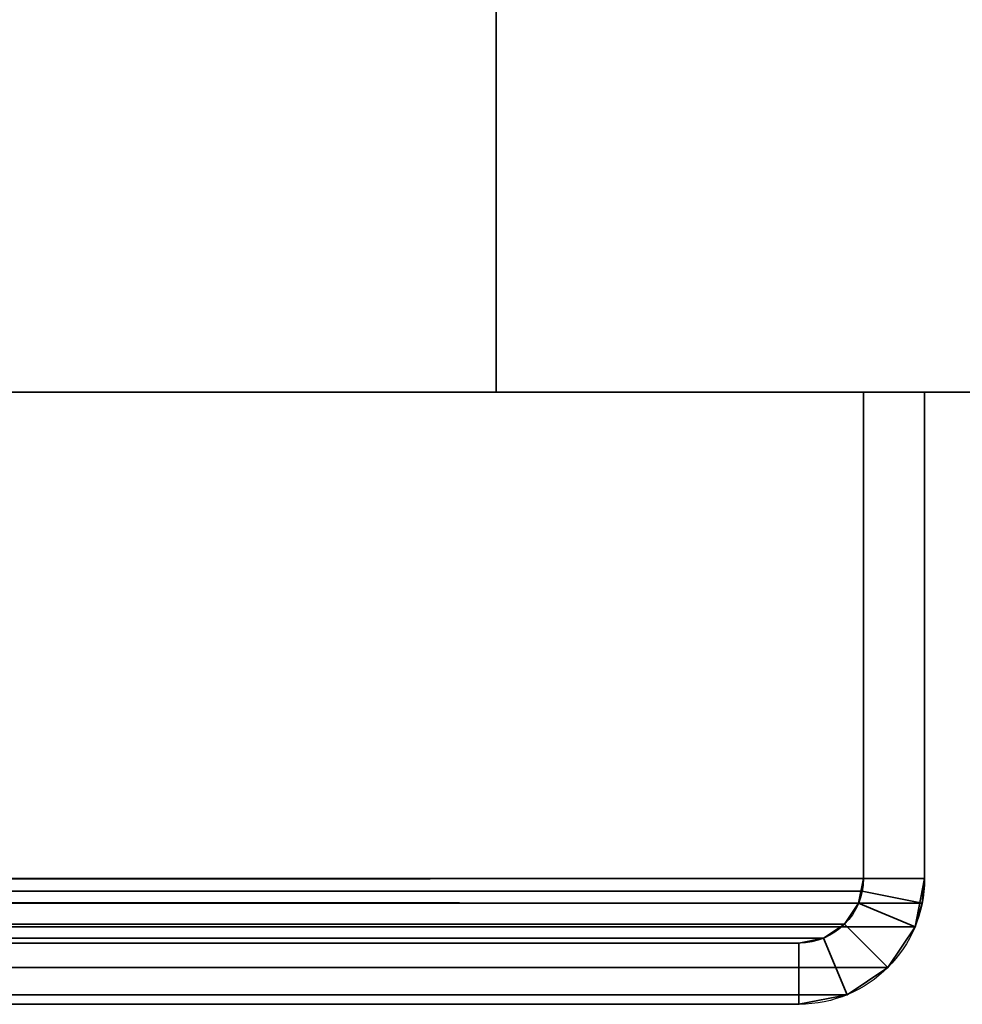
# Model space of a CAD drawing. Header units: millimetres. Extents: x -508 to 6708, y -115 to 193.
# Tile 295 of 656: x 346 to 369, y -25 to -1. Entities that reach past the tile are written whole.
import ezdxf

# ---------------------------------------------------------------- set-up
doc = ezdxf.new("R2010")
doc.units = ezdxf.units.MM
doc.layers.add('151', color=7, linetype='Continuous', true_color=0xffffff)

# ---------------------------------------------------------------- blocks, each defined once
blk = doc.blocks.new('UG_SURFACE_001')
at = {"layer": '151', "color": 252, "linetype": 'Continuous', "lineweight": 35}
for points in [[(507.5, -10, 2215.25), (507.5, 174.4, 2215.25), (-507.5, 174.4, 2215.25), (-507.5, -10, 2215.25)], [(-357.5, -10, 2065.25), (-357.5, 174.4, 2065.25), (357.5, 174.4, 2065.25), (357.5, -10, 2065.25)], [(357.5, -10, 2065.25), (357.5, 174.4, 2065.25), (357.5, 174.4, -7.75), (357.5, -10, -7.75)], [(357.5, -10, -7.75), (357.5, 174.4, -7.75), (507.5, 174.4, -7.75), (507.5, -10, -7.75)], [(507.5, -10, 2215.25), (-507.5, -10, 2215.25), (-357.5, -10, 2065.25), (357.5, -10, 2065.25)], [(357.5, -10, 2065.25), (357.5, -10, -7.75), (507.5, -10, -7.75), (507.5, -10, 2215.25)]]:
    blk.add_3dface(points, dxfattribs=at)
blk = doc.blocks.new('UG_SURFACE_086')
at = {"layer": '151', "color": 252, "linetype": 'Continuous', "lineweight": 35}
for points in [[(-368, -10, 2075.25), (368, -10, 2075.25), (366.5, -10, 2073.75), (-366.5, -10, 2073.75)], [(-368, -10, 2075.25), (-368, -21.92, 2075.25), (368, -21.92, 2075.25), (368, -10, 2075.25)], [(-366.5, -10, 2073.75), (366.5, -10, 2073.75), (366.5, -21.92, 2073.75), (-366.5, -21.92, 2073.75)], [(366.5, -21.92, 2073.75), (366.5, -10, 2073.75), (368, -10, 2075.25), (368, -21.92, 2075.25)], [(367.941, -22.521, 2075.191), (-368, -21.92, 2075.25), (-367.941, -22.521, 2075.191)], [(367.941, -22.521, 2075.191), (368, -21.92, 2075.25), (-368, -21.92, 2075.25)], [(-366.47, -22.228, 2073.72), (-366.5, -21.92, 2073.75), (366.5, -21.92, 2073.75)], [(-366.47, -22.228, 2073.72), (366.5, -21.92, 2073.75), (366.47, -22.228, 2073.72)], [(368, -21.92, 2075.25), (367.941, -22.521, 2075.191), (366.47, -22.228, 2073.72), (366.5, -21.92, 2073.75)], [(366.47, -22.228, 2073.72), (366.38, -22.525, 2073.63), (-366.38, -22.525, 2073.63), (-366.47, -22.228, 2073.72)], [(367.941, -22.521, 2075.191), (367.766, -23.099, 2075.016), (366.38, -22.525, 2073.63), (366.47, -22.228, 2073.72)], [(-367.941, -22.521, 2075.191), (-367.766, -23.099, 2075.016), (367.766, -23.099, 2075.016), (367.941, -22.521, 2075.191)], [(366.037, -23.037, 2073.287), (-366.037, -23.037, 2073.287), (-366.38, -22.525, 2073.63), (366.38, -22.525, 2073.63)], [(367.766, -23.099, 2075.016), (367.098, -24.098, 2074.348), (366.037, -23.037, 2073.287), (366.38, -22.525, 2073.63)], [(367.766, -23.099, 2075.016), (-367.766, -23.099, 2075.016), (-367.098, -24.098, 2074.348), (367.098, -24.098, 2074.348)], [(365.525, -23.38, 2072.775), (-365.525, -23.38, 2072.775), (-366.037, -23.037, 2073.287), (366.037, -23.037, 2073.287)], [(365.525, -23.38, 2072.775), (366.037, -23.037, 2073.287), (367.098, -24.098, 2074.348), (366.099, -24.766, 2073.349)], [(364.92, -23.5, 2072.17), (-364.92, -23.5, 2072.17), (-365.525, -23.38, 2072.775), (365.525, -23.38, 2072.775)], [(364.92, -23.5, 2072.17), (365.525, -23.38, 2072.775), (366.099, -24.766, 2073.349), (364.92, -25, 2072.17)], [(-364.92, -23.5, 2072.17), (364.92, -23.5, 2072.17), (316.08, -23.5, 2023.33), (-316.08, -23.5, 2023.33)], [(316.08, -23.5, 2023.33), (364.92, -23.5, 2072.17), (364.92, -25, 2072.17), (316.08, -25, 2023.33)], [(367.098, -24.098, 2074.348), (-367.098, -24.098, 2074.348), (-366.099, -24.766, 2073.349), (366.099, -24.766, 2073.349)], [(366.099, -24.766, 2073.349), (-366.099, -24.766, 2073.349), (-364.92, -25, 2072.17), (364.92, -25, 2072.17)], [(-364.92, -25, 2072.17), (-316.08, -25, 2023.33), (316.08, -25, 2023.33), (364.92, -25, 2072.17)]]:
    blk.add_3dface(points, dxfattribs=at)
blk = doc.blocks.new('UG_SURFACE_087')
at = {"layer": '151', "color": 252, "linetype": 'Continuous', "lineweight": 35}
for points in [[(368, -10, 2075.25), (368, -10, -7.75), (366.5, -10, -7.75), (366.5, -10, 2073.75)], [(366.5, -10, 2073.75), (366.5, -10, -7.75), (366.5, -21.92, -7.75), (366.5, -21.92, 2073.75)], [(366.5, -21.92, -7.75), (366.5, -10, -7.75), (368, -10, -7.75), (368, -21.92, -7.75)], [(368, -21.92, 2075.25), (368, -10, 2075.25), (366.5, -10, 2073.75), (366.5, -21.92, 2073.75)], [(368, -10, 2075.25), (368, -21.92, 2075.25), (368, -21.92, -7.75), (368, -10, -7.75)], [(366.5, -21.92, -7.75), (366.38, -22.525, -7.75), (366.38, -22.525, 2073.63)], [(366.38, -22.525, 2073.63), (366.47, -22.228, 2073.72), (366.5, -21.92, -7.75)], [(368, -21.92, -7.75), (367.766, -23.099, -7.75), (366.38, -22.525, -7.75), (366.5, -21.92, -7.75)], [(366.47, -22.228, 2073.72), (366.5, -21.92, 2073.75), (366.5, -21.92, -7.75)], [(366.5, -21.92, 2073.75), (366.47, -22.228, 2073.72), (367.941, -22.521, 2075.191), (368, -21.92, 2075.25)], [(368, -21.92, -7.75), (367.941, -22.521, 2075.191), (367.766, -23.099, 2075.016)], [(367.766, -23.099, 2075.016), (367.766, -23.099, -7.75), (368, -21.92, -7.75)], [(368, -21.92, -7.75), (368, -21.92, 2075.25), (367.941, -22.521, 2075.191)], [(366.47, -22.228, 2073.72), (366.38, -22.525, 2073.63), (367.766, -23.099, 2075.016), (367.941, -22.521, 2075.191)], [(366.38, -22.525, 2073.63), (366.38, -22.525, -7.75), (366.037, -23.037, -7.75), (366.037, -23.037, 2073.287)], [(366.037, -23.037, -7.75), (366.38, -22.525, -7.75), (367.766, -23.099, -7.75), (367.098, -24.098, -7.75)], [(366.38, -22.525, 2073.63), (366.037, -23.037, 2073.287), (367.098, -24.098, 2074.348), (367.766, -23.099, 2075.016)], [(366.037, -23.037, 2073.287), (366.037, -23.037, -7.75), (365.525, -23.38, -7.75), (365.525, -23.38, 2072.775)], [(365.525, -23.38, -7.75), (366.037, -23.037, -7.75), (367.098, -24.098, -7.75), (366.099, -24.766, -7.75)], [(366.099, -24.766, 2073.349), (367.098, -24.098, 2074.348), (366.037, -23.037, 2073.287), (365.525, -23.38, 2072.775)], [(367.098, -24.098, 2074.348), (367.098, -24.098, -7.75), (367.766, -23.099, -7.75), (367.766, -23.099, 2075.016)], [(365.525, -23.38, 2072.775), (365.525, -23.38, -7.75), (364.92, -23.5, -7.75), (364.92, -23.5, 2072.17)], [(364.92, -23.5, -7.75), (365.525, -23.38, -7.75), (366.099, -24.766, -7.75), (364.92, -25, -7.75)], [(364.92, -25, 2072.17), (366.099, -24.766, 2073.349), (365.525, -23.38, 2072.775), (364.92, -23.5, 2072.17)], [(364.92, -23.5, 2072.17), (364.92, -23.5, -7.75), (316.08, -23.5, -7.75), (316.08, -23.5, 2023.33)], [(364.92, -25, -7.75), (316.08, -25, -7.75), (316.08, -23.5, -7.75), (364.92, -23.5, -7.75)], [(316.08, -25, 2023.33), (364.92, -25, 2072.17), (364.92, -23.5, 2072.17), (316.08, -23.5, 2023.33)], [(366.099, -24.766, 2073.349), (366.099, -24.766, -7.75), (367.098, -24.098, -7.75), (367.098, -24.098, 2074.348)], [(364.92, -25, 2072.17), (364.92, -25, -7.75), (366.099, -24.766, -7.75), (366.099, -24.766, 2073.349)], [(364.92, -25, 2072.17), (316.08, -25, 2023.33), (316.08, -25, -7.75), (364.92, -25, -7.75)]]:
    blk.add_3dface(points, dxfattribs=at)

msp = doc.modelspace()

# ---------------------------------------------------------------- linework, layer by layer
at = {"layer": '151', "color": 253, "linetype": 'Continuous', "lineweight": -3}
for p, q in [((357.5, -10, 2065.25), (357.5, 174.4, 2065.25)), ((357.5, 174.4, -7.75), (357.5, -10, -7.75)), ((-507.5, -10, 2215.25), (507.5, -10, 2215.25)), ((368, -10, 2075.25), (-368, -10, 2075.25)), ((366.5, -10, 2073.75), (-366.5, -10, 2073.75)), ((357.5, -10, 2065.25), (-357.5, -10, 2065.25)), ((357.5, -10, -7.75), (357.5, -10, 2065.25)), ((357.5, -10, -7.75), (507.5, -10, -7.75)), ((366.5, -10, 2073.75), (366.5, -21.92, 2073.75)), ((366.5, -10, -7.75), (366.5, -21.92, -7.75)), ((368, -10, 2075.25), (366.5, -10, 2073.75)), ((366.5, -10, -7.75), (366.5, -10, 2073.75)), ((366.5, -10, -7.75), (368, -10, -7.75)), ((366.5, -10, 2073.75), (366.5, -21.92, 2073.75)), ((368, -10, 2075.25), (366.5, -10, 2073.75)), ((368, -10, 2075.25), (368, -21.92, 2075.25)), ((368, -10, -7.75), (368, -21.92, -7.75)), ((368, -10, -7.75), (368, -10, 2075.25)), ((368, -10, 2075.25), (368, -21.92, 2075.25)), ((368, -21.92, 2075.25), (-368, -21.92, 2075.25)), ((366.5, -21.92, 2073.75), (-366.5, -21.92, 2073.75)), ((366.5, -21.92, -7.75), (366.5, -21.92, 2073.75)), ((368, -21.92, -7.75), (368, -21.92, 2075.25)), ((364.92, -23.5, 2072.17), (-364.92, -23.5, 2072.17)), ((364.92, -23.5, 2072.17), (316.08, -23.5, 2023.33)), ((364.92, -23.5, 2072.17), (316.08, -23.5, 2023.33)), ((364.92, -23.5, -7.75), (316.08, -23.5, -7.75)), ((364.92, -23.5, -7.75), (364.92, -23.5, 2072.17)), ((364.92, -25, 2072.17), (-364.92, -25, 2072.17)), ((364.92, -25, 2072.17), (316.08, -25, 2023.33)), ((364.92, -25, -7.75), (316.08, -25, -7.75)), ((364.92, -25, 2072.17), (316.08, -25, 2023.33)), ((364.92, -25, -7.75), (364.92, -25, 2072.17))]:
    msp.add_line(p, q, dxfattribs=at)
at = {"layer": '151', "color": 253, "linetype": 'Continuous', "lineweight": -3, "extrusion": (0, 0, -1)}
for radius in [1.58, 3.08]:
    msp.add_arc((-364.92, -21.92, 7.75), radius, 180, 270, dxfattribs=at)
at = {"layer": '151', "color": 253, "linetype": 'Continuous', "lineweight": -3, "extrusion": (0.707107, 6.12323e-17, -0.707107)}
for major_axis, start_param, end_param in [((-1.58, 0, -1.58), 3.141593, 4.712389), ((-3.08, 0, -3.08), 3.141593, 4.712389), ((1.58, 0, 1.58), 0, 1.570796), ((3.08, 0, 3.08), 0, 1.570796)]:
    msp.add_ellipse((364.92, -21.92, 2072.17), major_axis=major_axis, ratio=0.707107, start_param=start_param, end_param=end_param, dxfattribs=at)

# ---------------------------------------------------------------- block references
at = {"layer": '151', "color": 253, "linetype": 'Continuous', "lineweight": -3}
for name in ['UG_SURFACE_001', 'UG_SURFACE_086', 'UG_SURFACE_087']:
    msp.add_blockref(name, (0, 0), dxfattribs=at)

doc.saveas('drawing.dxf')
